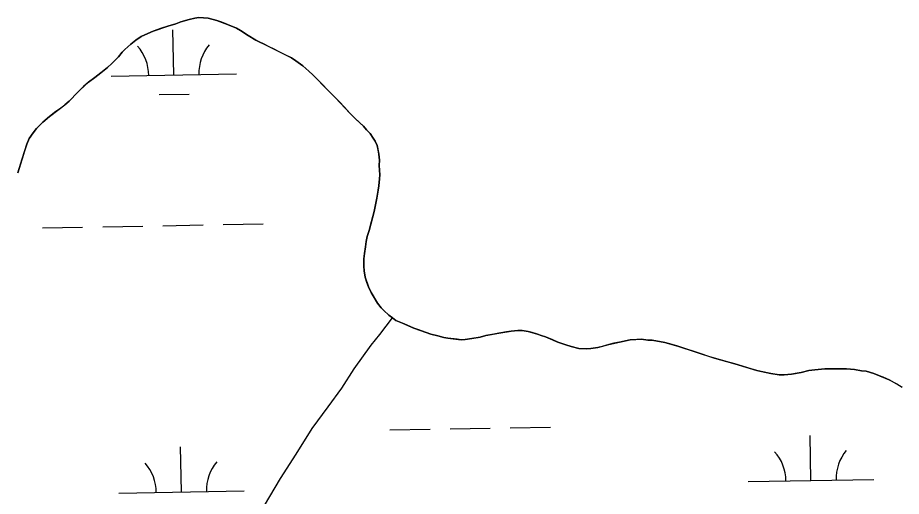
# Model space of a CAD drawing. Extents: x 3957609 to 3995875, y 234277 to 260273.
# Drawn here: x 3964468 to 3965172, y 255075 to 255457 of the extents above; entities that cross this region are included whole.
import ezdxf

# ---------------------------------------------------------------- set-up
doc = ezdxf.new("R2010")
doc.units = 0
for name, color, linetype in [('V-GRID-MAJR', 7, 'Continuous'), ('V-TOPO-SHOR', 7, 'Continuous'), ('V-WETL-SWMP', 7, 'Continuous')]:
    doc.layers.add(name, color=color, linetype=linetype)

msp = doc.modelspace()

# ---------------------------------------------------------------- linework, layer by layer
at = {"layer": 'V-GRID-MAJR'}
msp.add_spline([(3961591.061, 254847.703), (3966908.859, 254947.105), (3972226.642, 255047.279), (3977544.411, 255148.228), (3982862.165, 255249.95), (3988179.905, 255352.445), (3993497.629, 255455.714), (3993497.63, 255455.714)], degree=3, dxfattribs=at)
at = {"layer": 'V-TOPO-SHOR'}
for points in [[(3964751.616, 255302.472), (3964753.158, 255309.028), (3964753.93, 255313.147), (3964754.862, 255319.401), (3964755.48, 255323.061), (3964755.951, 255328.4), (3964756.111, 255331.605), (3964755.97, 255335.726), (3964755.826, 255339.082), (3964755.837, 255343.355), (3964755.39, 255348.085), (3964754.788, 255351.444), (3964754.034, 255355.108), (3964752.517, 255358.469), (3964750.997, 255361.068), (3964748.566, 255364.736), (3964745.674, 255367.642), (3964743.088, 255370.548), (3964740.802, 255372.688), (3964736.694, 255376.665), (3964732.432, 255380.95), (3964728.019, 255385.691), (3964723.91, 255390.127), (3964721.019, 255393.184), (3964718.735, 255395.327), (3964715.081, 255398.999), (3964709.906, 255404.199), (3964707.319, 255406.951), (3964702.906, 255411.387), (3964699.709, 255414.449), (3964694.837, 255418.58), (3964689.352, 255422.713), (3964685.697, 255425.01), (3964680.21, 255427.771), (3964676.552, 255429.61), (3964671.373, 255432.217), (3964668.018, 255433.905), (3964663.601, 255436.205), (3964660.551, 255437.434), (3964657.35, 255439.119), (3964651.258, 255442.951), (3964645.163, 255446.932), (3964641.964, 255448.618), (3964637.542, 255450.461), (3964634.8, 255451.688), (3964630.227, 255453.377), (3964626.262, 255454.913), (3964619.401, 255456.763), (3964612.077, 255457.084), (3964608.872, 255456.787), (3964604.139, 255455.579), (3964597.727, 255453.764), (3964593.602, 255452.249), (3964587.341, 255450.281), (3964581.537, 255448.311), (3964575.582, 255446.191), (3964568.86, 255443.307), (3964565.958, 255441.941), (3964561.832, 255439.205), (3964557.856, 255436.01), (3964553.115, 255431.597), (3964550.973, 255429.467), (3964547.913, 255425.965), (3964544.7, 255422.768), (3964542.56, 255420.638), (3964539.193, 255417.441), (3964533.844, 255413.03), (3964529.102, 255409.378), (3964524.058, 255405.731), (3964520.081, 255402.079), (3964517.329, 255399.49), (3964513.351, 255395.534), (3964510.75, 255392.64), (3964508.608, 255390.51), (3964505.245, 255387.466), (3964502.646, 255385.488), (3964496.99, 255381.384), (3964493.015, 255378.341), (3964487.663, 255373.778), (3964484.911, 255371.037), (3964482.615, 255368.602), (3964480.014, 255365.252), (3964476.797, 255360.683), (3964474.802, 255356.11), (3964473.11, 255350.621), (3964471.263, 255344.368), (3964469.88, 255340.252), (3964467.572, 255333.24)], [(3965162.199, 255168.24), (3965157.474, 255170.235), (3965154.424, 255171.464), (3965150.005, 255173.154), (3965143.752, 255175.001), (3965140.093, 255175.468), (3965134.448, 255176.395), (3965128.194, 255176.871), (3965123.77, 255177.032), (3965115.986, 255176.899), (3965110.798, 255176.914), (3965102.862, 255176.17), (3965098.129, 255175.57), (3965092.176, 255174.061), (3965088.817, 255173.459), (3965084.389, 255172.705), (3965078.591, 255172.263), (3965074.471, 255172.121), (3965067.759, 255173.358), (3965060.135, 255174.903), (3965056.78, 255175.675), (3965049.46, 255177.829), (3965045.344, 255179.06), (3965039.091, 255180.905), (3965032.382, 255182.755), (3965027.655, 255184.139), (3965022.929, 255185.372), (3965018.355, 255186.91), (3965011.495, 255189.216), (3965006.768, 255190.752), (3965000.061, 255192.904), (3964993.656, 255195.059), (3964989.235, 255196.29), (3964983.287, 255197.981), (3964979.171, 255198.756), (3964973.222, 255199.839), (3964969.865, 255199.847), (3964964.679, 255200.623), (3964961.169, 255200.48), (3964955.828, 255200.187), (3964952.164, 255199.433), (3964948.498, 255198.526), (3964942.698, 255197.322), (3964938.881, 255196.415), (3964933.535, 255194.901), (3964930.025, 255193.996), (3964924.528, 255193.093), (3964920.866, 255192.798), (3964914.917, 255193.271), (3964908.664, 255194.811), (3964904.394, 255196.044), (3964897.992, 255198.194), (3964894.029, 255200.036), (3964888.389, 255202.491), (3964884.883, 255203.568), (3964881.834, 255204.644), (3964877.564, 255205.874), (3964874.514, 255206.647), (3964869.785, 255207.421), (3964866.277, 255207.582), (3964860.936, 255207.136), (3964857.118, 255206.536), (3964851.165, 255205.483), (3964847.196, 255204.73), (3964840.632, 255203.525), (3964836.204, 255202.315), (3964829.64, 255201.113), (3964824.297, 255200.361), (3964821.092, 255200.218), (3964817.889, 255200.531), (3964810.414, 255201.311), (3964807.364, 255201.93), (3964802.484, 255203.163), (3964796.995, 255204.703), (3964793.184, 255205.934), (3964787.239, 255208.084), (3964783.274, 255209.467), (3964777.939, 255211.769), (3964774.281, 255213.305), (3964769.099, 255215.607), (3964766.204, 255217.597), (3964763.312, 255219.893), (3964759.505, 255223.411), (3964757.221, 255225.705), (3964754.485, 255229.222), (3964750.989, 255235.181), (3964749.318, 255237.934), (3964747.194, 255242.364), (3964745.98, 255245.722), (3964744.464, 255250.152), (3964743.714, 255255.037), (3964743.42, 255258.852), (3964743.434, 255264.804), (3964743.903, 255268.922), (3964744.677, 255274.413), (3964745.3, 255278.531), (3964746.072, 255282.496), (3964747.61, 255287.375), (3964748.689, 255291.645), (3964750.536, 255298.354), (3964751.616, 255302.472)], [(3964667.613, 254855.558), (3964657.133, 254877.566), (3964646.957, 254897.589), (3964640.903, 254918.669), (3964638.802, 254933.482), (3964637.311, 254947.378), (3964637.055, 254967.682), (3964639.074, 254981.111), (3964641.867, 255000.032), (3964647.424, 255024.442), (3964655.263, 255046.253), (3964664.326, 255067.907), (3964677.048, 255089.401), (3964689.614, 255108.908), (3964702.183, 255129.484), (3964715.049, 255146.704), (3964726.077, 255161.484), (3964735.733, 255176.877), (3964749.213, 255195.925), (3964756.105, 255204.457), (3964766.204, 255217.597)], [(3965172.56, 255162.262), (3965168.294, 255164.867), (3965162.199, 255168.24)]]:
    msp.add_lwpolyline(points, dxfattribs=at)
at = {"layer": 'V-WETL-SWMP'}
for p, q in [((3964604.139, 255455.579), (3964608.872, 255456.788)), ((3964608.872, 255456.788), (3964612.077, 255457.085)), ((3964612.077, 255457.085), (3964619.4, 255456.762)), ((3964619.4, 255456.762), (3964626.262, 255454.914)), ((3964575.581, 255446.19), (3964587.341, 255450.28)), ((3964587.341, 255450.28), (3964593.602, 255452.248)), ((3964593.602, 255452.248), (3964597.726, 255453.764)), ((3964597.726, 255453.764), (3964604.139, 255455.579)), ((3964626.262, 255454.914), (3964634.799, 255451.688)), ((3964634.799, 255451.688), (3964641.963, 255448.618)), ((3964565.958, 255441.941), (3964568.86, 255443.307)), ((3964568.86, 255443.307), (3964575.581, 255446.19)), ((3964592.022, 255411.375), (3964591.368, 255447.369)), ((3964641.963, 255448.618), (3964645.163, 255446.932)), ((3964645.163, 255446.932), (3964651.257, 255442.95)), ((3964651.257, 255442.95), (3964657.351, 255439.12)), ((3964553.115, 255431.597), (3964557.856, 255436.011)), ((3964557.856, 255436.011), (3964561.831, 255439.205)), ((3964561.831, 255439.205), (3964565.958, 255441.941)), ((3964657.351, 255439.12), (3964660.551, 255437.433)), ((3964660.551, 255437.433), (3964663.6, 255436.205)), ((3964663.6, 255436.205), (3964685.697, 255425.011)), ((3964547.913, 255425.965), (3964550.973, 255429.466)), ((3964550.973, 255429.466), (3964553.115, 255431.597)), ((3964542.559, 255420.637), (3964547.913, 255425.965)), ((3964685.697, 255425.011), (3964689.353, 255422.713)), ((3964689.353, 255422.713), (3964694.836, 255418.58)), ((3964533.843, 255413.03), (3964539.194, 255417.441)), ((3964539.194, 255417.441), (3964542.559, 255420.637)), ((3964694.836, 255418.58), (3964699.709, 255414.448)), ((3964699.709, 255414.448), (3964702.905, 255411.388)), ((3964524.059, 255405.73), (3964529.103, 255409.379)), ((3964529.103, 255409.379), (3964533.843, 255413.03)), ((3964542.03, 255410.466), (3964642.014, 255412.284)), ((3964702.905, 255411.388), (3964715.082, 255398.998)), ((3964517.329, 255399.491), (3964524.059, 255405.73)), ((3964510.751, 255392.64), (3964513.352, 255395.533)), ((3964513.352, 255395.533), (3964517.329, 255399.491)), ((3964580.305, 255395.728), (3964604.301, 255396.165)), ((3964715.082, 255398.998), (3964718.735, 255395.327)), ((3964718.735, 255395.327), (3964721.018, 255393.185)), ((3964721.018, 255393.185), (3964732.432, 255380.949)), ((3964493.015, 255378.341), (3964505.245, 255387.466)), ((3964505.245, 255387.466), (3964508.609, 255390.51)), ((3964508.609, 255390.51), (3964510.751, 255392.64)), ((3964732.432, 255380.949), (3964736.693, 255376.666)), ((3964482.615, 255368.602), (3964487.663, 255373.777)), ((3964487.663, 255373.777), (3964493.015, 255378.341)), ((3964736.693, 255376.666), (3964743.087, 255370.547)), ((3964476.797, 255360.682), (3964480.013, 255365.251)), ((3964480.013, 255365.251), (3964482.615, 255368.602)), ((3964743.087, 255370.547), (3964745.674, 255367.641)), ((3964745.674, 255367.641), (3964748.566, 255364.735)), ((3964748.566, 255364.735), (3964750.998, 255361.067)), ((3964474.802, 255356.109), (3964476.797, 255360.682)), ((3964750.998, 255361.067), (3964752.517, 255358.469)), ((3964752.517, 255358.469), (3964754.035, 255355.108)), ((3964471.263, 255344.369), (3964474.802, 255356.109)), ((3964754.035, 255355.108), (3964755.39, 255348.086)), ((3964467.573, 255333.239), (3964471.263, 255344.369)), ((3964755.39, 255348.086), (3964755.836, 255343.355)), ((3964755.836, 255343.355), (3964755.826, 255339.082)), ((3964755.826, 255339.082), (3964756.112, 255331.605)), ((3964756.112, 255331.605), (3964755.952, 255328.401)), ((3964755.481, 255323.061), (3964753.93, 255313.147)), ((3964755.952, 255328.401), (3964755.481, 255323.061)), ((3964753.157, 255309.029), (3964751.615, 255302.472)), ((3964753.93, 255313.147), (3964753.157, 255309.029)), ((3964751.615, 255302.472), (3964747.61, 255287.375)), ((3964487.379, 255289.381), (3964519.373, 255289.963)), ((3964535.371, 255290.254), (3964567.365, 255290.836)), ((3964583.363, 255291.127), (3964615.358, 255291.708)), ((3964631.355, 255291.999), (3964663.35, 255292.581)), ((3964747.61, 255287.375), (3964746.072, 255282.496)), ((3964746.072, 255282.496), (3964745.299, 255278.531)), ((3964744.678, 255274.413), (3964743.902, 255268.922)), ((3964745.299, 255278.531), (3964744.678, 255274.413)), ((3964743.902, 255268.922), (3964743.434, 255264.803)), ((3964743.434, 255264.803), (3964743.419, 255258.852)), ((3964743.419, 255258.852), (3964743.715, 255255.037)), ((3964743.715, 255255.037), (3964744.465, 255250.152)), ((3964744.465, 255250.152), (3964747.193, 255242.363)), ((3964747.193, 255242.363), (3964749.318, 255237.933)), ((3964749.318, 255237.933), (3964754.484, 255229.222)), ((3964754.484, 255229.222), (3964757.222, 255225.706)), ((3964757.222, 255225.706), (3964759.505, 255223.412)), ((3964759.505, 255223.412), (3964763.311, 255219.893)), ((3964763.311, 255219.893), (3964766.204, 255217.597)), ((3964766.204, 255217.597), (3964769.099, 255215.606)), ((3964769.099, 255215.606), (3964774.281, 255213.304)), ((3964774.281, 255213.304), (3964783.274, 255209.467)), ((3964783.274, 255209.467), (3964793.183, 255205.933)), ((3964793.183, 255205.933), (3964796.995, 255204.703)), ((3964796.995, 255204.703), (3964802.484, 255203.163)), ((3964802.484, 255203.163), (3964807.364, 255201.93)), ((3964836.204, 255202.316), (3964840.632, 255203.526)), ((3964840.632, 255203.526), (3964851.165, 255205.483)), ((3964851.165, 255205.483), (3964860.935, 255207.137)), ((3964860.935, 255207.137), (3964866.277, 255207.582)), ((3964866.277, 255207.582), (3964869.786, 255207.42)), ((3964869.786, 255207.42), (3964874.514, 255206.646)), ((3964874.514, 255206.646), (3964881.833, 255204.644)), ((3964881.833, 255204.644), (3964884.883, 255203.568)), ((3964884.883, 255203.568), (3964888.389, 255202.491)), ((3964807.364, 255201.93), (3964810.414, 255201.312)), ((3964810.414, 255201.312), (3964821.093, 255200.218)), ((3964821.093, 255200.218), (3964824.297, 255200.362)), ((3964824.297, 255200.362), (3964829.64, 255201.112)), ((3964829.64, 255201.112), (3964836.204, 255202.316)), ((3964888.389, 255202.491), (3964897.992, 255198.195)), ((3964897.992, 255198.195), (3964904.395, 255196.043)), ((3964904.395, 255196.043), (3964908.664, 255194.811)), ((3964930.025, 255193.995), (3964938.881, 255196.415)), ((3964938.881, 255196.415), (3964955.827, 255200.187)), ((3964955.827, 255200.187), (3964964.679, 255200.623)), ((3964964.679, 255200.623), (3964969.865, 255199.847)), ((3964969.865, 255199.847), (3964973.221, 255199.839)), ((3964973.221, 255199.839), (3964983.288, 255197.982)), ((3964983.288, 255197.982), (3964993.656, 255195.058)), ((3964908.664, 255194.811), (3964914.917, 255193.27)), ((3964914.917, 255193.27), (3964920.866, 255192.797)), ((3964920.866, 255192.797), (3964924.529, 255193.093)), ((3964924.529, 255193.093), (3964930.025, 255193.995)), ((3964993.656, 255195.058), (3965022.929, 255185.372)), ((3965022.929, 255185.372), (3965027.656, 255184.139)), ((3965027.656, 255184.139), (3965039.092, 255180.906)), ((3965039.092, 255180.906), (3965056.779, 255175.674)), ((3965056.779, 255175.674), (3965067.76, 255173.358)), ((3965092.176, 255174.06), (3965098.13, 255175.571)), ((3965098.13, 255175.571), (3965102.862, 255176.17)), ((3965102.862, 255176.17), (3965110.798, 255176.913)), ((3965110.798, 255176.913), (3965123.769, 255177.033)), ((3965123.769, 255177.033), (3965128.193, 255176.87)), ((3965128.193, 255176.87), (3965134.448, 255176.396)), ((3965134.448, 255176.396), (3965140.092, 255175.467)), ((3965140.092, 255175.467), (3965143.752, 255175)), ((3965143.752, 255175), (3965150.004, 255173.153)), ((3965067.76, 255173.358), (3965074.471, 255172.121)), ((3965074.471, 255172.121), (3965078.591, 255172.263)), ((3965078.591, 255172.263), (3965084.39, 255172.706)), ((3965084.39, 255172.706), (3965092.176, 255174.06)), ((3965150.004, 255173.153), (3965154.425, 255171.464)), ((3965154.425, 255171.464), (3965162.199, 255168.24)), ((3965162.199, 255168.24), (3965168.294, 255164.868)), ((3965168.294, 255164.868), (3965172.56, 255162.263)), ((3964764.262, 255128.215), (3964796.257, 255128.796)), ((3964812.255, 255129.087), (3964844.249, 255129.669)), ((3964860.247, 255129.96), (3964892.241, 255130.542)), ((3965099.895, 255087.88), (3965099.241, 255123.874)), ((3964598.07, 255078.755), (3964597.416, 255114.749)), ((3965049.903, 255086.971), (3965149.887, 255088.789)), ((3964548.078, 255077.846), (3964648.062, 255079.664))]:
    msp.add_line(p, q, dxfattribs=at)
for centre, start, end in [((3964647.247, 255412.854), 140.269876, 181.813534), ((3964536.78, 255410.845), 0.269879, 41.813537), ((3965155.12, 255089.359), 140.269876, 181.813534), ((3965044.653, 255087.35), 0.269879, 41.813537), ((3964542.828, 255078.225), 0.269879, 41.813537), ((3964653.295, 255080.234), 140.269876, 181.813534)]:
    msp.add_arc(centre, 35.246, start, end, dxfattribs=at)

doc.saveas('drawing.dxf')
